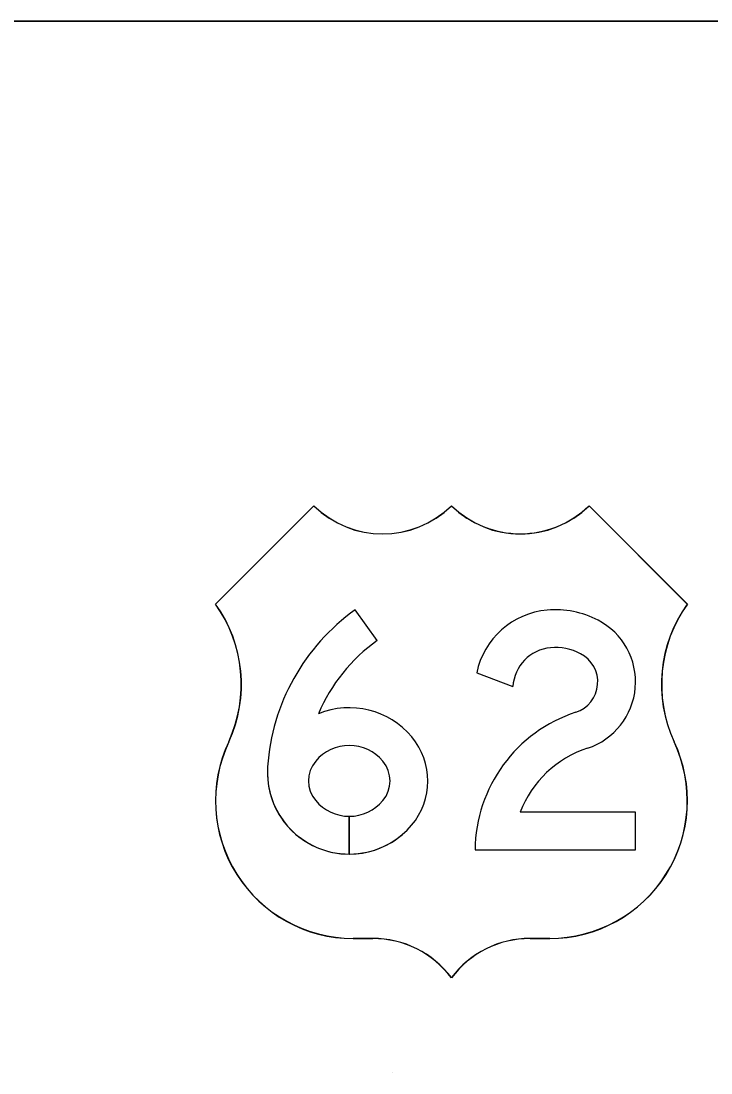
# Model space of a CAD drawing. Extents: x 2149961 to 2150220, y 145114 to 145240.
# Drawn here: x 2150095.67 to 2150100.05, y 145153.95 to 145160.63 of the extents above; entities that cross this region are included whole.
import ezdxf

# ---------------------------------------------------------------- set-up
doc = ezdxf.new("R2010")
doc.units = 0
for name, color, linetype in [('GSBWFILL', 7, 'Continuous'), ('GSCOLORFILL', 7, 'Continuous'), ('GSOUTLINE', 7, 'Continuous'), ('NON-PLOT', 7, 'Continuous')]:
    doc.layers.add(name, color=color, linetype=linetype)

msp = doc.modelspace()

# ---------------------------------------------------------------- linework, layer by layer
at = {"layer": 'GSBWFILL'}
for p, q in [((2150091.2786, 145160.633), (2150104.7786, 145160.633)), ((2150097.9317, 145156.6972), (2150097.7925, 145156.8927)), ((2150098.564, 145156.4914), (2150098.7941, 145156.4051)), ((2150099.5737, 145155.6064), (2150098.8401, 145155.6064)), ((2150097.7544, 145155.5802), (2150097.7544, 145155.3402)), ((2150097.7544, 145155.3402), (2150097.7544, 145155.5802)), ((2150097.7544, 145155.5802), (2150097.7544, 145155.5802))]:
    msp.add_line(p, q, dxfattribs=at)
for points in [[(2150097.5286, 145157.5539), (2150096.9036, 145156.9289)], [(2150099.9036, 145156.9289), (2150099.2786, 145157.5539)], [(2150098.5537, 145155.3664), (2150099.5737, 145155.3664), (2150099.5737, 145155.6064)], [(2150097.7786, 145154.8039), (2150097.9036, 145154.8039)], [(2150098.9036, 145154.8039), (2150099.0286, 145154.8039)]]:
    msp.add_lwpolyline(points, dxfattribs=at)
for centre, radius, start, end in [((2150097.9661, 145158.0003), 0.625, 225.573, 314.427), ((2150098.8411, 145158.0003), 0.625, 225.573, 270), ((2150098.8411, 145158.0003), 0.625, 270.00451, 314.427), ((2150096.1928, 145156.4188), 0.875, 335.35777, 35.66529), ((2150100.6145, 145156.4188), 0.875, 144.33471, 204.64223), ((2150097.7786, 145155.6789), 0.875, 154.62307, 270), ((2150099.0286, 145155.6789), 0.875, 270, 25.37693), ((2150097.9036, 145154.1789), 0.625, 36.8699, 90), ((2150098.9036, 145154.1789), 0.625, 90, 143.1301)]:
    msp.add_arc(centre, radius, start, end, dxfattribs=at)
for centre, major_axis, start_param, end_param in [((2150098.5668, 145155.8052), (0, 1.335), 0.618745, 1.503087), ((2150099.0562, 145156.3898), (0, 0.5025), 0.087066, 1.367251), ((2150099.0637, 145156.3039), (0, 0.5887), 5.803457, 6.370252), ((2150099.1312, 145156.4337), (0, 0.4425), 3.458123, 5.803457), ((2150098.5668, 145155.8052), (0, 1.095), 0.618745, 1.170681), ((2150099.0637, 145156.3039), (0, 0.3487), 5.803457, 6.370252), ((2150099.0562, 145156.3898), (0, 0.2625), 0.087066, 1.512721), ((2150099.1312, 145156.4337), (0, 0.2025), 3.458109, 5.803457), ((2150097.7544, 145155.7513), (0, 0.5189), 5.410135, 6.670669), ((2150099.4837, 145155.3573), (0, 0.9301), 0.316557, 1.561011), ((2150097.8187, 145155.8052), (0, 0.435), 4.007952, 5.410135), ((2150097.7544, 145155.7513), (0, 0.2789), 5.410135, 7.156235), ((2150099.4837, 145155.3573), (0, 0.6901), 0.316562, 1.201505), ((2150097.6901, 145155.8052), (0, 0.195), 0.87305, 2.268543), ((2150097.8187, 145155.8052), (0, 0.195), 4.014643, 5.410135), ((2150097.7538, 145155.8603), (0, 0.5201), 1.503087, 3.14268), ((2150097.7544, 145155.8591), (0, 0.2789), 2.268543, 3.141593), ((2150097.7544, 145155.8591), (0, 0.2789), 3.141862, 4.014643), ((2150097.7538, 145155.8603), (0, 0.5201), 3.142824, 4.007952)]:
    msp.add_ellipse(centre, major_axis=major_axis, ratio=0.999999, start_param=start_param, end_param=end_param, dxfattribs=at)
at = {"layer": 'GSCOLORFILL'}
for p, q in [((2150091.2786, 145160.633), (2150104.7786, 145160.633)), ((2150097.9317, 145156.6972), (2150097.7925, 145156.8927)), ((2150098.564, 145156.4914), (2150098.7941, 145156.4051)), ((2150099.5737, 145155.6064), (2150098.8401, 145155.6064)), ((2150097.7544, 145155.5802), (2150097.7544, 145155.3402)), ((2150097.7544, 145155.3402), (2150097.7544, 145155.5802)), ((2150097.7544, 145155.5802), (2150097.7544, 145155.5802))]:
    msp.add_line(p, q, dxfattribs=at)
for points in [[(2150097.5286, 145157.5539), (2150096.9036, 145156.9289)], [(2150096.9036, 145156.9289), (2150097.5286, 145157.5539)], [(2150097.5286, 145157.5525), (2150096.9049, 145156.9288)], [(2150099.9036, 145156.9289), (2150099.2786, 145157.5539)], [(2150099.2786, 145157.5539), (2150099.9036, 145156.9289)], [(2150099.9023, 145156.9288), (2150099.2786, 145157.5525)], [(2150098.5537, 145155.3664), (2150099.5737, 145155.3664), (2150099.5737, 145155.6064)], [(2150097.7786, 145154.8049), (2150097.9036, 145154.8049)], [(2150097.7786, 145154.8039), (2150097.9036, 145154.8039)], [(2150097.9036, 145154.8039), (2150097.7786, 145154.8039)], [(2150098.9036, 145154.8049), (2150099.0286, 145154.8049)], [(2150098.9036, 145154.8039), (2150099.0286, 145154.8039)], [(2150099.0286, 145154.8039), (2150098.9036, 145154.8039)], [(2150098.4036, 145154.5556), (2150098.4036, 145154.5539)], [(2150098.4037, 145154.554), (2150098.4037, 145154.5556)]]:
    msp.add_lwpolyline(points, dxfattribs=at)
for centre, radius, start, end in [((2150097.9661, 145158.0003), 0.625, 225.573, 314.427), ((2150097.9661, 145158.0003), 0.625, 225.573, 314.427), ((2150097.9661, 145158.0003), 0.626, 225.66248, 314.33848), ((2150098.8411, 145158.0003), 0.625, 225.573, 314.427), ((2150098.8411, 145158.0003), 0.625, 225.573, 314.427), ((2150098.8411, 145158.0003), 0.626, 225.66152, 314.33752), ((2150096.1928, 145156.4188), 0.875, 335.35777, 35.66529), ((2150096.1928, 145156.4188), 0.875, 335.35777, 35.66529), ((2150096.1928, 145156.4188), 0.876, 335.35735, 35.61044), ((2150100.6145, 145156.4188), 0.876, 144.38956, 204.64265), ((2150100.6145, 145156.4188), 0.875, 144.33471, 204.64223), ((2150100.6145, 145156.4188), 0.875, 144.33471, 204.64223), ((2150097.7786, 145155.6789), 0.875, 154.62307, 270), ((2150097.7786, 145155.6789), 0.875, 154.62307, 270), ((2150097.7786, 145155.6789), 0.874, 154.62265, 270), ((2150099.0286, 145155.6789), 0.875, 270, 25.37693), ((2150099.0286, 145155.6789), 0.875, 270, 25.37693), ((2150099.0286, 145155.6789), 0.874, 270, 25.37735), ((2150097.9036, 145154.1789), 0.626, 36.99024, 90), ((2150097.9036, 145154.1789), 0.625, 36.8699, 90), ((2150097.9036, 145154.1789), 0.625, 36.8699, 90), ((2150098.9036, 145154.1789), 0.625, 90, 143.1301), ((2150098.9036, 145154.1789), 0.626, 90, 143.00215), ((2150098.9036, 145154.1789), 0.625, 90, 143.12246)]:
    msp.add_arc(centre, radius, start, end, dxfattribs=at)
for centre, major_axis, start_param, end_param in [((2150098.5668, 145155.8052), (0, 1.335), 0.618745, 1.503087), ((2150099.0562, 145156.3898), (0, 0.5025), 0.087066, 1.367251), ((2150099.0637, 145156.3039), (0, 0.5887), 5.803457, 6.370252), ((2150099.1312, 145156.4337), (0, 0.4425), 3.458123, 5.803457), ((2150098.5668, 145155.8052), (0, 1.095), 0.618745, 1.170681), ((2150099.0637, 145156.3039), (0, 0.3487), 5.803457, 6.370252), ((2150099.0562, 145156.3898), (0, 0.2625), 0.087066, 1.512721), ((2150099.1312, 145156.4337), (0, 0.2025), 3.458109, 5.803457), ((2150097.7544, 145155.7513), (0, 0.5189), 5.410135, 6.670669), ((2150099.4837, 145155.3573), (0, 0.9301), 0.316557, 1.561011), ((2150097.8187, 145155.8052), (0, 0.435), 4.007952, 5.410135), ((2150097.7544, 145155.7513), (0, 0.2789), 5.410135, 7.156235), ((2150099.4837, 145155.3573), (0, 0.6901), 0.316562, 1.201505), ((2150097.6901, 145155.8052), (0, 0.195), 0.87305, 2.268543), ((2150097.8187, 145155.8052), (0, 0.195), 4.014643, 5.410135), ((2150097.7538, 145155.8603), (0, 0.5201), 1.503087, 3.14268), ((2150097.7544, 145155.8591), (0, 0.2789), 2.268543, 3.141593), ((2150097.7544, 145155.8591), (0, 0.2789), 3.141862, 4.014643), ((2150097.7538, 145155.8603), (0, 0.5201), 3.142824, 4.007952)]:
    msp.add_ellipse(centre, major_axis=major_axis, ratio=0.999999, start_param=start_param, end_param=end_param, dxfattribs=at)
at = {"layer": 'GSOUTLINE'}
for p, q in [((2150104.7786, 145160.633), (2150091.2786, 145160.633)), ((2150097.9317, 145156.6972), (2150097.7925, 145156.8927)), ((2150098.564, 145156.4914), (2150098.7941, 145156.4051)), ((2150099.5737, 145155.6064), (2150098.8401, 145155.6064))]:
    msp.add_line(p, q, dxfattribs=at)
for points in [[(2150097.5286, 145157.5539), (2150096.9036, 145156.9289)], [(2150099.9036, 145156.9289), (2150099.2786, 145157.5539)], [(2150098.5537, 145155.3664), (2150099.5737, 145155.3664), (2150099.5737, 145155.6064)], [(2150097.7786, 145154.8039), (2150097.9036, 145154.8039)], [(2150098.9036, 145154.8039), (2150099.0286, 145154.8039)]]:
    msp.add_lwpolyline(points, dxfattribs=at)
for centre, radius, start, end in [((2150097.9661, 145158.0003), 0.625, 225.573, 314.427), ((2150098.8411, 145158.0003), 0.625, 225.573, 314.427), ((2150096.1928, 145156.4188), 0.875, 335.35777, 35.66529), ((2150100.6145, 145156.4188), 0.875, 144.33471, 204.64223), ((2150097.7786, 145155.6789), 0.875, 154.62307, 270), ((2150099.0286, 145155.6789), 0.875, 270, 25.37693), ((2150097.9036, 145154.1789), 0.625, 36.8699, 90), ((2150098.9036, 145154.1789), 0.625, 90, 143.1301)]:
    msp.add_arc(centre, radius, start, end, dxfattribs=at)
for centre, major_axis, start_param, end_param in [((2150098.5668, 145155.8052), (0, 1.335), 0.618745, 1.503087), ((2150099.0562, 145156.3898), (0, 0.5025), 0.087066, 1.367251), ((2150099.0637, 145156.3039), (0, 0.5887), 5.803457, 6.370252), ((2150099.1312, 145156.4337), (0, 0.4425), 3.458123, 5.803457), ((2150098.5668, 145155.8052), (0, 1.095), 0.618745, 1.170681), ((2150099.0637, 145156.3039), (0, 0.3487), 5.803457, 6.370252), ((2150099.0562, 145156.3898), (0, 0.2625), 0.087066, 1.512721), ((2150099.1312, 145156.4337), (0, 0.2025), 3.458109, 5.803457), ((2150097.7544, 145155.7513), (0, 0.5189), 5.410135, 6.670669), ((2150099.4837, 145155.3573), (0, 0.9301), 0.316557, 1.561011), ((2150097.8187, 145155.8052), (0, 0.435), 4.007952, 5.410135), ((2150097.7544, 145155.7513), (0, 0.2789), 5.410135, 7.156235), ((2150099.4837, 145155.3573), (0, 0.6901), 0.316562, 1.201505), ((2150097.6901, 145155.8052), (0, 0.195), 0.87305, 2.268543), ((2150097.8187, 145155.8052), (0, 0.195), 4.014643, 5.410135), ((2150097.7538, 145155.8603), (0, 0.5201), 1.503087, 4.007952), ((2150097.7544, 145155.8591), (0, 0.2789), 2.268543, 4.014643)]:
    msp.add_ellipse(centre, major_axis=major_axis, ratio=0.999999, start_param=start_param, end_param=end_param, dxfattribs=at)
at = {"layer": 'NON-PLOT'}
msp.add_line((2150098.0286, 145153.9497), (2150098.0286, 145153.9497), dxfattribs=at)

doc.saveas('drawing.dxf')
